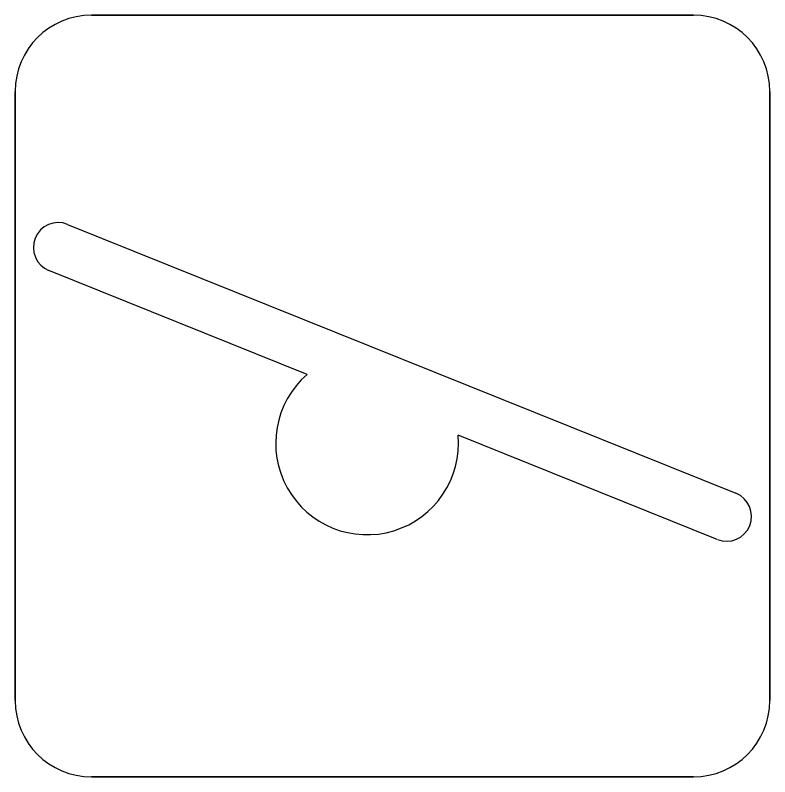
# Model space of a CAD drawing. Extents: x 157445 to 158888, y 383061 to 384688.
# Drawn here: x 158208.771 to 158209.761, y 384200.794 to 384201.794 of the extents above; entities that cross this region are included whole.
import ezdxf

# ---------------------------------------------------------------- set-up
doc = ezdxf.new("R2010")
doc.units = 0
doc.layers.add('IMGEO_Speelvoorziening', color=7, linetype='Continuous')

msp = doc.modelspace()

# ---------------------------------------------------------------- linework, layer by layer
at = {"layer": 'IMGEO_Speelvoorziening'}
for p, q in [((158208.87114, 384201.79351), (158209.66086, 384201.79351)), ((158209.66086, 384201.79351), (158208.87114, 384201.79351)), ((158208.77114, 384200.89449), (158208.77114, 384201.69351)), ((158208.77114, 384201.69351), (158208.77114, 384200.89449)), ((158209.76086, 384201.69351), (158209.76086, 384200.89449)), ((158209.76086, 384200.89449), (158209.76086, 384201.69351)), ((158208.83979, 384201.51919), (158209.71647, 384201.16637)), ((158209.15402, 384201.3223), (158208.81539, 384201.45857)), ((158209.69208, 384201.10576), (158209.35197, 384201.24263)), ((158209.66086, 384200.79449), (158208.87114, 384200.79449)), ((158208.87114, 384200.79449), (158209.66086, 384200.79449))]:
    msp.add_line(p, q, dxfattribs=at)
for centre, radius, start, end in [((158208.87114, 384201.69351), 0.1, 90, 180), ((158208.87114, 384201.69351), 0.1, 90, 180), ((158209.66086, 384201.69351), 0.1, 0, 90), ((158209.66086, 384201.69351), 0.1, 360, 90), ((158208.82759, 384201.48888), 0.03267, 68.07798, 248.07798), ((158209.23262, 384201.23185), 0.11983, 130.99278, 5.16318), ((158209.70428, 384201.13606), 0.03267, 248.07798, 68.07798), ((158208.87114, 384200.89449), 0.1, 180, 270), ((158208.87114, 384200.89449), 0.1, 180, 270), ((158209.66086, 384200.89449), 0.1, 270, 0), ((158209.66086, 384200.89449), 0.1, 270, 0)]:
    msp.add_arc(centre, radius, start, end, dxfattribs=at)

doc.saveas('drawing.dxf')
